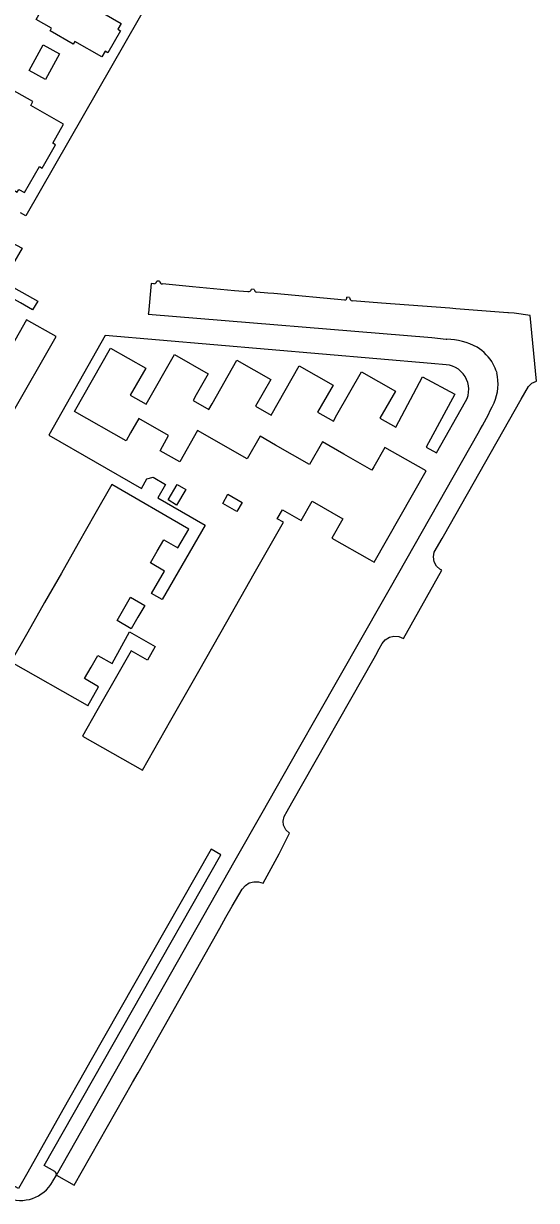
# Model space of a CAD drawing. Extents: x 131000 to 133013, y 393000 to 396501.
# Drawn here: x 131917.2 to 132000.2, y 393467.6 to 393658.1 of the extents above; entities that cross this region are included whole.
import ezdxf

# ---------------------------------------------------------------- set-up
doc = ezdxf.new("R2010")
doc.units = 0
doc.layers.add('gx-grn-maaiveld', color=7, linetype='Continuous')

msp = doc.modelspace()

# ---------------------------------------------------------------- linework, layer by layer
at = {"layer": 'gx-grn-maaiveld'}
for p, q in [((131939.18, 393616.42), (131938.77, 393616.43)), ((131954.53, 393615.08), (131954.1, 393615.11)), ((131969.97, 393613.79), (131969.53, 393613.8)), ((131930.4, 393607.61), (131921.25, 393591.48)), ((131983.17, 393603.09), (131930.4, 393607.61)), ((131985.62, 393602.88), (131983.17, 393603.09)), ((131967.92, 393594.75), (131971.91, 393601.74)), ((131971.91, 393601.74), (131977.39, 393598.61)), ((131986.15, 393602.8), (131985.62, 393602.88)), ((131986.66, 393602.65), (131986.15, 393602.8)), ((131987.15, 393602.43), (131986.66, 393602.65)), ((131987.6, 393602.15), (131987.15, 393602.43)), ((131988.01, 393601.81), (131987.6, 393602.15)), ((131988.38, 393601.42), (131988.01, 393601.81)), ((131988.69, 393600.99), (131988.38, 393601.42)), ((131993.79, 393601.68), (131993.83, 393601.59)), ((131977.45, 393592.77), (131981.79, 393600.91)), ((131981.79, 393600.91), (131986.99, 393598.14)), ((131988.93, 393600.51), (131988.69, 393600.99)), ((131989.12, 393600.01), (131988.93, 393600.51)), ((131989.23, 393599.49), (131989.12, 393600.01)), ((131989.28, 393598.96), (131989.23, 393599.49)), ((131977.39, 393598.61), (131974.89, 393594.23)), ((131986.99, 393598.14), (131982.4, 393589.55)), ((131988.75, 393596.92), (131988.99, 393597.4)), ((131988.99, 393597.4), (131989.15, 393597.9)), ((131989.15, 393597.9), (131989.25, 393598.43)), ((131989.25, 393598.43), (131989.28, 393598.96)), ((131984.04, 393588.62), (131988.75, 393596.92)), ((131964.8, 393595.2), (131967.35, 393593.75)), ((131967.35, 393593.75), (131967.92, 393594.75)), ((131974.89, 393594.23), (131977.45, 393592.77)), ((131921.25, 393591.48), (131936.28, 393582.82)), ((131982.4, 393589.55), (131984.04, 393588.62)), ((131936.28, 393582.82), (131937.15, 393584.38)), ((131937.15, 393584.38), (131938.16, 393584.65))]:
    msp.add_line(p, q, dxfattribs=at)
for points in [[(131945.18, 393675.27), (131917.54, 393626.99), (131916.7, 393627.46)], [(131926.7, 393661.74), (131932.98, 393658.16), (131932.44, 393657.22), (131932.88, 393656.97), (131930.84, 393653.41), (131930.41, 393653.65), (131929.88, 393652.72), (131925.47, 393655.23), (131925.23, 393654.79), (131921.47, 393656.94), (131921.71, 393657.37), (131919.22, 393658.79), (131921.01, 393661.92), (131917.65, 393663.83), (131920.48, 393668.79), (131922.79, 393667.46), (131924.29, 393670.1), (131929.71, 393667.01), (131928.17, 393664.32), (131926.7, 393661.74)], [(131918.08, 393650.54), (131920.35, 393654.66), (131922.99, 393653.2), (131920.73, 393649.08), (131918.08, 393650.54)], [(131901.97, 393639.5), (131906.71, 393636.81), (131910.28, 393643.06), (131913, 393641.51), (131915.48, 393640.1), (131911.89, 393633.83), (131912.83, 393633.29), (131912.6, 393632.88), (131916.16, 393630.85), (131916.41, 393631.28), (131917.34, 393630.75), (131919.75, 393634.97), (131920.18, 393634.72), (131922.33, 393638.49), (131921.9, 393638.74), (131923.67, 393641.84), (131918.34, 393644.88), (131918.68, 393645.48), (131916.1, 393646.95), (131913.3, 393648.55), (131912.95, 393647.94), (131908.28, 393650.61)], [(131915.15, 393622.75), (131915.24, 393622.7), (131916.93, 393621.73), (131913.85, 393616.37), (131919.47, 393613.17), (131918.64, 393611.78), (131916.67, 393612.9), (131916.2, 393613.16), (131913.04, 393614.94), (131904.16, 393599.48), (131907.38, 393597.67), (131907.85, 393597.4), (131909.79, 393596.3)], [(131938.26, 393616), (131937.83, 393616.04), (131937.4, 393611.22), (131937.38, 393611.07), (131983.28, 393607.29)], [(131953.52, 393614.71), (131951.32, 393614.86), (131944.54, 393615.5), (131939.67, 393615.96)], [(131969.2, 393613.34), (131957.71, 393614.39), (131956.71, 393614.47), (131954.91, 393614.65)], [(131949.95, 393513.41), (131950.97, 393515.19), (131952.56, 393517.95), (131953.13, 393518.55), (131953.72, 393518.99), (131954.49, 393519.16), (131955.24, 393519.17), (131955.99, 393518.93), (131958.57, 393523.66), (131960.22, 393527.04), (131959.66, 393527.59), (131959.27, 393528.32), (131959.21, 393528.99), (131959.38, 393529.75), (131959.87, 393530.62), (131960.62, 393531.95), (131973.93, 393555.36), (131974.21, 393555.85), (131974.79, 393556.88), (131975.25, 393557.72), (131975.75, 393558.31), (131976.45, 393558.77), (131977.16, 393558.91), (131977.95, 393558.86), (131978.71, 393558.54), (131984.91, 393569.63), (131984.59, 393569.77), (131984.07, 393570.29), (131983.68, 393570.97), (131983.54, 393571.76), (131983.67, 393572.52), (131984.97, 393574.77), (131985.16, 393575.1), (131997.76, 393597.3), (131998.93, 393599.36), (131999.51, 393599.9), (132000.23, 393600.23), (131999.22, 393610.87), (131996.61, 393611.22), (131995.7, 393611.29), (131995.59, 393611.29), (131987.19, 393611.94), (131986.2, 393612.02), (131975.12, 393612.87), (131970.42, 393613.24)], [(131892.05, 393554.16), (131895.45, 393560.16), (131895.6, 393560.43), (131904.33, 393575.74), (131905.17, 393577.21), (131914.31, 393593.21), (131915.09, 393594.56), (131915.19, 393594.74), (131922.46, 393607.45), (131917.68, 393610.15), (131909.79, 393596.3)], [(131983.28, 393607.29), (131985.6, 393607.03), (131985.7, 393607.02)], [(131968.87, 393577.95), (131967.09, 393574.8), (131973.19, 393571.36), (131973.97, 393570.91), (131982.36, 393585.68), (131975.68, 393589.47), (131973.9, 393586.34), (131973.59, 393585.81), (131969.03, 393588.41), (131965.57, 393590.39), (131963.47, 393586.72), (131957.96, 393589.87), (131955.47, 393591.29), (131953.38, 393587.64), (131945.34, 393592.21), (131942.48, 393587.16), (131939.3, 393588.96), (131939.36, 393589.05), (131940.67, 393591.41), (131935.84, 393594.18), (131934.5, 393591.83), (131933.78, 393590.56), (131925.41, 393595.32), (131931.28, 393605.59), (131936.96, 393602.34), (131934.46, 393597.96), (131937.02, 393596.5), (131941.62, 393604.55), (131947.09, 393601.42), (131945.15, 393598.03), (131944.62, 393597.09), (131947.16, 393595.64), (131947.7, 393596.57), (131951.72, 393603.62), (131957.2, 393600.49), (131954.74, 393596.18), (131957.28, 393594.73), (131961.82, 393602.68), (131967.29, 393599.56), (131965.38, 393596.2), (131964.8, 393595.2)], [(131922.49, 393471.66), (131951.47, 393522.64), (131955.82, 393530.3), (131961.72, 393540.68), (131964.79, 393546.07), (131975.5, 393564.9), (131976.59, 393566.83), (131990.8, 393591.82)], [(131938.16, 393584.65), (131940.14, 393583.51), (131938.9, 393581.31), (131946.57, 393576.9), (131939.64, 393564.86), (131937.91, 393565.86), (131940.02, 393569.48), (131937.73, 393570.8), (131938.8, 393572.68)], [(131938.8, 393572.68), (131939.88, 393574.55), (131942.18, 393573.21), (131943.96, 393576.27), (131931.47, 393583.51), (131928.74, 393578.7), (131926.02, 393573.92), (131923.3, 393569.14), (131920.58, 393564.36), (131917.86, 393559.58), (131915.12, 393554.77), (131927.46, 393547.74), (131927.6, 393547.66), (131929.34, 393550.73), (131927.06, 393552.05), (131928.14, 393553.93)], [(131942.08, 393583.48), (131943.45, 393582.66), (131941.96, 393580.16), (131940.58, 393580.98), (131942.08, 393583.48)], [(131938.51, 393557.27), (131937.24, 393555.04), (131934.58, 393556.54), (131932.86, 393553.53), (131929.03, 393546.85), (131926.7, 393542.75), (131936.43, 393537.22), (131941.05, 393545.35), (131945.56, 393553.28), (131950.08, 393561.24), (131954.54, 393569.08), (131959.26, 393577.38), (131958.27, 393577.93), (131959.11, 393579.4), (131962.16, 393577.64), (131963.94, 393580.79), (131968.87, 393577.95)], [(131952.57, 393580.59), (131951.74, 393579.11), (131949.44, 393580.42), (131950.27, 393581.9), (131952.57, 393580.59)], [(131933.41, 393563.33), (131934.49, 393565.22), (131936.8, 393563.88), (131935.71, 393561.99), (131934.62, 393560.14), (131932.32, 393561.44), (131933.41, 393563.33)], [(131928.14, 393553.93), (131929.22, 393555.81), (131931.52, 393554.49), (131934.33, 393559.61), (131935.84, 393558.76), (131938.51, 393557.27)], [(131922.24, 393472.23), (131920.5, 393473.22), (131949.1, 393523.53), (131947.54, 393524.42), (131927.93, 393489.94), (131927.18, 393488.61), (131923.56, 393482.24), (131923.55, 393482.23), (131917.87, 393472.15), (131916.37, 393469.51), (131867.65, 393497.19), (131869.23, 393499.97), (131874.9, 393509.89), (131874.91, 393509.91), (131878.55, 393516.28)], [(131922.49, 393471.66), (131925.35, 393470.02), (131934.81, 393486.65), (131935.72, 393488.22), (131936.86, 393490.22), (131948.97, 393511.63), (131949.95, 393513.41)], [(131921.88, 393470.59), (131921.93, 393470.68), (131922.49, 393471.66)]]:
    msp.add_lwpolyline(points, dxfattribs=at)
for centre, radius, start, end in [((131938.25, 393616.52), 0.521, 270.2476, 350.0439), ((131939.68, 393616.46), 0.495, 183.8227, 268.7234), ((131953.55, 393615.3), 0.583, 267.7964, 340.8208), ((131955.01, 393615.12), 0.48, 183.9645, 257.8843), ((131969.07, 393613.79), 0.467, 287.1246, 2.4305), ((131970.47, 393613.74), 0.498, 174.0091, 263.8703), ((131985.31, 393595.58), 11.45, 62.2896, 88.0485), ((131986.6, 393599.3), 7.58, 29.0046, 57.8632), ((131986.5, 393599.25), 7.69, 18.436, 28.9347), ((131986.12, 393599.85), 7.9, 336.5104, 12.7185), ((131930.62, 393626.58), 69.5, 329.9918, 334.5328), ((131921.95, 393471.77), 0.543, 347.9906, 58.4306), ((131916.67, 393473.56), 6, 247.8496, 330.3895)]:
    msp.add_arc(centre, radius, start, end, dxfattribs=at)

doc.saveas('drawing.dxf')
